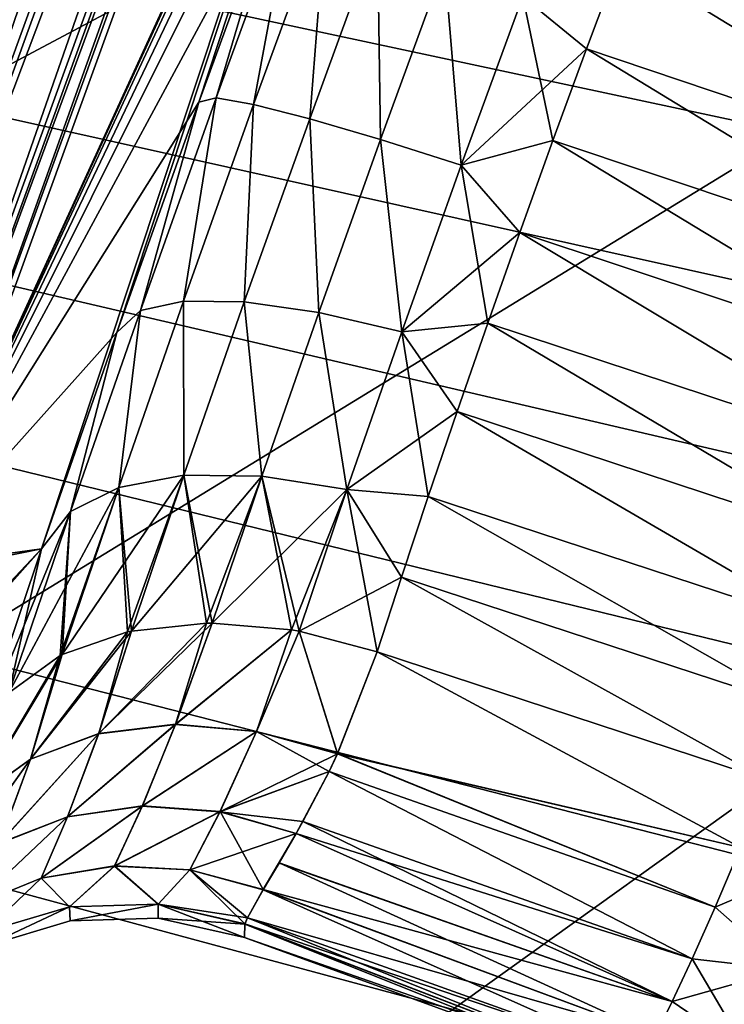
# Model space of a CAD drawing. Header units: metres. Extents: x -109 to 109, y -63 to 140.
# Tile 232 of 480: x -28.45 to -26.41, y 22.67 to 25.52. Entities that reach past the tile are written whole.
import ezdxf

# ---------------------------------------------------------------- set-up
doc = ezdxf.new("R2010")
doc.units = ezdxf.units.M
doc.layers.add('solid_502308_SW0001', color=7, linetype='CONTINUOUS')

msp = doc.modelspace()

# ---------------------------------------------------------------- linework, layer by layer
at = {"layer": 'solid_502308_SW0001'}
for points in [[(-33.122288, 25.484604, 14.491978), (-35.650013, 26.282286, 14.512468), (-26.474442, 36.031166, 14.762904)], [(-35.420406, 26.223654, -14.510962), (-32.79147, 25.354368, -14.488631), (-25.965277, 36.031166, -14.762904)], [(-30.717083, 24.3878, 14.463802), (-33.122288, 25.484604, 14.491978), (-26.474442, 36.031166, 14.762904)], [(-32.79147, 25.354368, -14.488631), (-30.184017, 24.409788, -14.464367), (-25.965277, 36.031166, -14.762904)], [(-30.693701, 24.43095, 14.464911), (-30.717083, 24.3878, 14.463802), (-26.474442, 36.031166, 14.762904)], [(-30.677198, 24.464802, 14.46578), (-30.693701, 24.43095, 14.464911), (-26.474442, 36.031166, 14.762904)], [(-30.677198, 24.464802, 14.46578), (-26.474442, 36.031166, 14.762904), (-30.644142, 24.544876, 14.467837)], [(-26.067493, 35.884895, 14.711726), (-30.644142, 24.544876, 14.467837), (-26.474442, 36.031166, 14.762904)], [(-29.829, 24.282238, -14.412751), (-25.965277, 36.031166, -14.762904), (-30.184017, 24.409788, -14.464367)], [(-25.61026, 35.903614, -14.711288), (-25.965277, 36.031166, -14.762904), (-29.829, 24.282238, -14.412751)], [(69.468643, 21.833605, 17.799309), (76.5, 35.943851, 18.161783), (-76.5, 35.943851, 18.161783)], [(67.435486, 21.949877, 17.802296), (69.468643, 21.833605, 17.799309), (-76.5, 35.943851, 18.161783)], [(40.900002, 21.949877, 17.802296), (67.435486, 21.949877, 17.802296), (-76.5, 35.943851, 18.161783)], [(38.606739, 21.79129, 17.798223), (40.900002, 21.949877, 17.802296), (-76.5, 35.943851, 18.161783)], [(36.353371, 21.317671, 17.786057), (38.606739, 21.79129, 17.798223), (-76.5, 35.943851, 18.161783)], [(34.18816, 20.53858, 17.766043), (36.353371, 21.317671, 17.786057), (-76.5, 35.943851, 18.161783)], [(31.215277, 20.53858, 17.766043), (34.18816, 20.53858, 17.766043), (-76.5, 35.943851, 18.161783)], [(28.242392, 20.53858, 17.766043), (31.215277, 20.53858, 17.766043), (-76.5, 35.943851, 18.161783)], [(25.269508, 20.53858, 17.766043), (28.242392, 20.53858, 17.766043), (-76.5, 35.943851, 18.161783)], [(22.296625, 20.53858, 17.766043), (25.269508, 20.53858, 17.766043), (-76.5, 35.943851, 18.161783)], [(19.323742, 20.53858, 17.766043), (22.296625, 20.53858, 17.766043), (-76.5, 35.943851, 18.161783)], [(16.350859, 20.53858, 17.766043), (19.323742, 20.53858, 17.766043), (-76.5, 35.943851, 18.161783)], [(13.377975, 20.53858, 17.766043), (16.350859, 20.53858, 17.766043), (-76.5, 35.943851, 18.161783)], [(10.405092, 20.53858, 17.766043), (13.377975, 20.53858, 17.766043), (-76.5, 35.943851, 18.161783)], [(7.432209, 20.53858, 17.766043), (10.405092, 20.53858, 17.766043), (-76.5, 35.943851, 18.161783)], [(4.459325, 20.53858, 17.766043), (7.432209, 20.53858, 17.766043), (-76.5, 35.943851, 18.161783)], [(1.486442, 20.53858, 17.766043), (4.459325, 20.53858, 17.766043), (-76.5, 35.943851, 18.161783)], [(-1.486442, 20.53858, 17.766043), (1.486442, 20.53858, 17.766043), (-76.5, 35.943851, 18.161783)], [(-4.459325, 20.53858, 17.766043), (-1.486442, 20.53858, 17.766043), (-76.5, 35.943851, 18.161783)], [(-7.432209, 20.53858, 17.766043), (-4.459325, 20.53858, 17.766043), (-76.5, 35.943851, 18.161783)], [(-10.405092, 20.53858, 17.766043), (-7.432209, 20.53858, 17.766043), (-76.5, 35.943851, 18.161783)], [(-13.377975, 20.53858, 17.766043), (-10.405092, 20.53858, 17.766043), (-76.5, 35.943851, 18.161783)], [(-16.350859, 20.53858, 17.766043), (-13.377975, 20.53858, 17.766043), (-76.5, 35.943851, 18.161783)], [(-19.323742, 20.53858, 17.766043), (-16.350859, 20.53858, 17.766043), (-76.5, 35.943851, 18.161783)], [(-22.296625, 20.53858, 17.766043), (-19.323742, 20.53858, 17.766043), (-76.5, 35.943851, 18.161783)], [(-25.269508, 20.53858, 17.766043), (-22.296625, 20.53858, 17.766043), (-76.5, 35.943851, 18.161783)], [(-28.242392, 20.53858, 17.766043), (-25.269508, 20.53858, 17.766043), (-76.5, 35.943851, 18.161783)], [(-31.215277, 20.53858, 17.766043), (-28.242392, 20.53858, 17.766043), (-76.5, 35.943851, 18.161783)], [(-76.5, 21.024673, -17.77853), (-76.5, 35.943851, -18.161783), (-8.65567, 35.943851, -18.161783)], [(-74.365692, 21.152267, -17.781807), (-76.5, 21.024673, -17.77853), (-8.65567, 35.943851, -18.161783)], [(-74.275269, 21.162558, -17.782072), (-74.365692, 21.152267, -17.781807), (-8.65567, 35.943851, -18.161783)], [(-72.027893, 21.481852, -17.790274), (-74.275269, 21.162558, -17.782072), (-8.65567, 35.943851, -18.161783)], [(-71.851234, 21.508389, -17.790955), (-72.027893, 21.481852, -17.790274), (-8.65567, 35.943851, -18.161783)], [(-69.732101, 21.804592, -17.798565), (-71.851234, 21.508389, -17.790955), (-8.65567, 35.943851, -18.161783)], [(-69.464867, 21.833981, -17.79932), (-69.732101, 21.804592, -17.798565), (-8.65567, 35.943851, -18.161783)], [(-67.435486, 21.949877, -17.802296), (-69.464867, 21.833981, -17.79932), (-8.65567, 35.943851, -18.161783)], [(-40.900002, 21.949877, -17.802296), (-67.435486, 21.949877, -17.802296), (-8.65567, 35.943851, -18.161783)], [(-38.531078, 21.780636, -17.797949), (-40.900002, 21.949877, -17.802296), (-8.65567, 35.943851, -18.161783)], [(-36.203674, 21.274462, -17.784946), (-38.531078, 21.780636, -17.797949), (-8.65567, 35.943851, -18.161783)], [(-33.974323, 20.442659, -17.763578), (-36.203674, 21.274462, -17.784946), (-8.65567, 35.943851, -18.161783)], [(-31.885939, 19.301701, -17.734268), (-33.974323, 20.442659, -17.763578), (-8.65567, 35.943851, -18.161783)], [(-29.981926, 17.875437, -17.69763), (-31.885939, 19.301701, -17.734268), (-8.65567, 35.943851, -18.161783)], [(-28.300684, 16.192972, -17.654409), (-29.981926, 17.875437, -17.69763), (-8.65567, 35.943851, -18.161783)], [(-26.875666, 14.28767, -17.605465), (-28.300684, 16.192972, -17.654409), (-8.65567, 35.943851, -18.161783)], [(-25.736071, 12.197972, -17.551783), (-26.875666, 14.28767, -17.605465), (-8.65567, 35.943851, -18.161783)], [(-25.61026, 35.903614, -14.711288), (-29.829, 24.282238, -14.412751), (-29.496857, 24.165388, -14.267845)], [(-25.278116, 35.786762, -14.566383), (-25.61026, 35.903614, -14.711288), (-29.496857, 24.165388, -14.267845)], [(-30.237389, 24.398081, 14.416646), (-30.644142, 24.544876, 14.467837), (-26.067493, 35.884895, 14.711726)], [(-30.237389, 24.398081, 14.416646), (-26.067493, 35.884895, 14.711726), (-25.679884, 35.747868, 14.568192)], [(-25.278116, 35.786762, -14.566383), (-29.496857, 24.165388, -14.267845), (-29.20899, 24.066767, -14.038987)], [(-24.99025, 35.688141, -14.337525), (-25.278116, 35.786762, -14.566383), (-29.20899, 24.066767, -14.038987)], [(-29.849812, 24.260965, 14.27311), (-30.237389, 24.398081, 14.416646), (-25.679884, 35.747868, 14.568192)], [(-29.849812, 24.260965, 14.27311), (-25.679884, 35.747868, 14.568192), (-25.329935, 35.626717, 14.339109)], [(-24.99025, 35.688141, -14.337525), (-29.20899, 24.066767, -14.038987), (-28.983944, 23.992727, -13.740922)], [(-24.765203, 35.614105, -14.03946), (-24.99025, 35.688141, -14.337525), (-28.983944, 23.992727, -13.740922)], [(-29.499897, 24.139717, 14.044025), (-29.849812, 24.260965, 14.27311), (-25.329935, 35.626717, 14.339109)], [(-29.499897, 24.139717, 14.044025), (-25.329935, 35.626717, 14.339109), (-25.034239, 35.52718, 14.035337)], [(-24.765203, 35.614105, -14.03946), (-28.983944, 23.992727, -13.740922), (-28.83622, 23.948044, -13.392855)], [(-24.617479, 35.56942, -13.691392), (-24.765203, 35.614105, -14.03946), (-28.83622, 23.948044, -13.392855)], [(-24.617479, 35.56942, -13.691392), (-28.83622, 23.948044, -13.392855), (-28.775337, 23.935591, -13.017211)], [(-24.617479, 35.56942, -13.691392), (-28.775337, 23.935591, -13.017211), (-24.556595, 35.556969, -13.315748)], [(-24.556595, 35.556969, -13.315748), (-28.775337, 23.935591, -13.017211), (-26.672674, 28.524475, -1.380441)], [(-29.204229, 24.040096, 13.740251), (-29.499897, 24.139717, 14.044025), (-25.034239, 35.52718, 14.035337)], [(-29.204229, 24.040096, 13.740251), (-25.034239, 35.52718, 14.035337), (-24.806814, 35.453976, 13.671278)], [(-28.976828, 23.966827, 13.376186), (-29.204229, 24.040096, 13.740251), (-24.806814, 35.453976, 13.671278)], [(-28.976828, 23.966827, 13.376186), (-24.806814, 35.453976, 13.671278), (-24.658436, 35.410587, 13.264189)], [(-28.828484, 23.92334, 12.969093), (-28.976828, 23.966827, 13.376186), (-24.658436, 35.410587, 13.264189)], [(-28.828484, 23.92334, 12.969093), (-24.658436, 35.410587, 13.264189), (-24.596201, 35.398903, 12.833363)], [(-28.828484, 23.92334, 12.969093), (-24.596201, 35.398903, 12.833363), (-28.765902, 23.912613, 12.538296)], [(-28.765902, 23.912613, 12.538296), (-24.596201, 35.398903, 12.833363), (-28.385405, 23.989635, 3.053754)], [(-24.596201, 35.398903, 12.833363), (-28.167925, 24.614729, 3.323806), (-28.385405, 23.989635, 3.053754)], [(-24.596201, 35.398903, 12.833363), (-27.930632, 25.279984, 3.45401), (-28.167925, 24.614729, 3.323806)], [(-24.596201, 35.398903, 12.833363), (-27.684593, 25.954266, 3.437357), (-27.930632, 25.279984, 3.45401)], [(-28.775337, 23.935591, -13.017211), (-26.815123, 28.196815, -2.004477), (-26.672674, 28.524475, -1.380441)], [(-28.775337, 23.935591, -13.017211), (-26.995668, 27.75568, -2.542291), (-26.815123, 28.196815, -2.004477)], [(-28.775337, 23.935591, -13.017211), (-27.206919, 27.219122, -2.971684), (-26.995668, 27.75568, -2.542291)], [(-28.775337, 23.935591, -13.017211), (-27.439901, 26.609905, -3.274351), (-27.206919, 27.219122, -2.971684)], [(-28.775337, 23.935591, -13.017211), (-27.684593, 25.954266, -3.437357), (-27.439901, 26.609905, -3.274351)], [(-28.775337, 23.935591, -13.017211), (-27.930632, 25.279984, -3.45401), (-27.684593, 25.954266, -3.437357)], [(-27.880669, 25.29232, 3.198992), (-27.930632, 25.279984, 3.45401), (-27.684593, 25.954266, 3.437357)], [(-27.880669, 25.29232, -3.198992), (-27.684593, 25.954266, -3.437357), (-27.930632, 25.279984, -3.45401)], [(-27.653553, 25.9146, 3.182195), (-27.880669, 25.29232, 3.198992), (-27.684593, 25.954266, 3.437357)], [(-27.880669, 25.29232, -3.198992), (-27.653553, 25.9146, -3.182195), (-27.684593, 25.954266, -3.437357)], [(-26.616648, 25.950369, -2.368095), (-26.713276, 25.695654, -2.443407), (-25.541412, 25.297405, -2.437504)], [(-26.713276, 25.695654, 2.443407), (-26.616648, 25.950369, 2.368095), (-25.541412, 25.297407, 2.437504)], [(-26.616648, 25.950369, -2.368095), (-25.541412, 25.297405, -2.437504), (-25.452961, 25.551483, -2.360127)], [(-26.616648, 25.950369, 2.368095), (-25.452961, 25.551483, 2.360126), (-25.541412, 25.297407, 2.437504)], [(-27.772619, 25.27306, 2.961847), (-27.880669, 25.29232, 3.198992), (-27.653553, 25.9146, 3.182195)], [(-27.772619, 25.27306, -2.961847), (-27.653553, 25.9146, -3.182195), (-27.880669, 25.29232, -3.198992)], [(-27.562401, 25.849039, 2.946236), (-27.772619, 25.27306, 2.961847), (-27.653553, 25.9146, 3.182195)], [(-27.772619, 25.27306, -2.961847), (-27.562401, 25.849039, -2.946236), (-27.653553, 25.9146, -3.182195)], [(-27.6108, 25.23213, 2.760789), (-27.772619, 25.27306, 2.961847), (-27.562401, 25.849039, 2.946236)], [(-27.6108, 25.23213, -2.760789), (-27.562401, 25.849039, -2.946236), (-27.772619, 25.27306, -2.961847)], [(-27.415009, 25.768555, 2.746027), (-27.6108, 25.23213, 2.760789), (-27.562401, 25.849039, 2.946236)], [(-27.6108, 25.23213, -2.760789), (-27.415009, 25.768555, -2.746027), (-27.562401, 25.849039, -2.946236)], [(-27.406258, 25.172335, 2.609549), (-27.6108, 25.23213, 2.760789), (-27.415009, 25.768555, 2.746027)], [(-27.406258, 25.172335, -2.609549), (-27.415009, 25.768555, -2.746027), (-27.6108, 25.23213, -2.760789)], [(-27.221439, 25.678658, 2.595236), (-27.406258, 25.172335, 2.609549), (-27.415009, 25.768555, 2.746027)], [(-27.406258, 25.172335, -2.609549), (-27.221439, 25.678658, -2.595236), (-27.415009, 25.768555, -2.746027)], [(-27.172958, 25.097757, 2.518453), (-27.406258, 25.172335, 2.609549), (-27.221439, 25.678658, 2.595236)], [(-27.172958, 25.097757, -2.518453), (-27.221439, 25.678658, -2.595236), (-27.406258, 25.172335, -2.609549)], [(-26.994911, 25.58548, 2.504159), (-27.172958, 25.097757, 2.518453), (-27.221439, 25.678658, 2.595236)], [(-27.172958, 25.097757, -2.518453), (-26.994911, 25.58548, -2.504159), (-27.221439, 25.678658, -2.595236)], [(-26.994911, 25.58548, -2.504159), (-26.810808, 25.433989, -2.4875), (-26.713276, 25.695654, -2.443407)], [(-26.994911, 25.58548, 2.504159), (-26.713276, 25.695654, 2.443407), (-26.810808, 25.433989, 2.4875)], [(-26.713276, 25.695654, -2.443407), (-26.810808, 25.433989, -2.4875), (-25.633652, 25.037285, -2.484325)], [(-26.810808, 25.433989, 2.4875), (-26.713276, 25.695654, 2.443407), (-25.63365, 25.037287, 2.484325)], [(-26.713276, 25.695654, -2.443407), (-25.633652, 25.037285, -2.484325), (-25.541412, 25.297405, -2.437504)], [(-26.713276, 25.695654, 2.443407), (-25.541412, 25.297407, 2.437504), (-25.63365, 25.037287, 2.484325)], [(-27.172958, 25.097757, -2.518453), (-26.810808, 25.433989, -2.4875), (-26.994911, 25.58548, -2.504159)], [(-26.994911, 25.58548, 2.504159), (-26.907997, 25.168716, 2.499784), (-27.172958, 25.097757, 2.518453)], [(-26.994911, 25.58548, 2.504159), (-26.810808, 25.433989, 2.4875), (-26.907997, 25.168716, 2.499784)], [(-27.172958, 25.097757, -2.518453), (-26.907997, 25.168716, -2.499784), (-26.810808, 25.433989, -2.4875)], [(-26.810808, 25.433989, -2.4875), (-26.907997, 25.168716, -2.499784), (-25.728531, 24.774366, -2.5)], [(-26.907997, 25.168716, 2.499784), (-26.810808, 25.433989, 2.4875), (-25.728531, 24.774366, 2.5)], [(-26.810808, 25.433989, -2.4875), (-25.728531, 24.774366, -2.5), (-25.633652, 25.037285, -2.484325)], [(-26.810808, 25.433989, 2.4875), (-25.63365, 25.037287, 2.484325), (-25.728531, 24.774366, 2.5)], [(-28.775337, 23.935591, -13.017211), (-28.167925, 24.614729, -3.323806), (-27.930632, 25.279984, -3.45401)], [(-28.099737, 24.678373, 3.080854), (-28.167925, 24.614729, 3.323806), (-27.930632, 25.279984, 3.45401)], [(-28.099737, 24.678373, -3.080854), (-27.930632, 25.279984, -3.45401), (-28.167925, 24.614729, -3.323806)], [(-27.880669, 25.29232, 3.198992), (-28.099737, 24.678373, 3.080854), (-27.930632, 25.279984, 3.45401)], [(-28.099737, 24.678373, -3.080854), (-27.880669, 25.29232, -3.198992), (-27.930632, 25.279984, -3.45401)], [(-27.975389, 24.704794, 2.852554), (-28.099737, 24.678373, 3.080854), (-27.880669, 25.29232, 3.198992)], [(-27.975389, 24.704794, -2.852554), (-27.880669, 25.29232, -3.198992), (-28.099737, 24.678373, -3.080854)], [(-27.772619, 25.27306, 2.961847), (-27.975389, 24.704794, 2.852554), (-27.880669, 25.29232, 3.198992)], [(-27.975389, 24.704794, -2.852554), (-27.772619, 25.27306, -2.961847), (-27.880669, 25.29232, -3.198992)], [(-27.79966, 24.702866, 2.659169), (-27.975389, 24.704794, 2.852554), (-27.772619, 25.27306, 2.961847)], [(-27.79966, 24.702866, -2.659169), (-27.772619, 25.27306, -2.961847), (-27.975389, 24.704794, -2.852554)], [(-27.6108, 25.23213, 2.760789), (-27.79966, 24.702866, 2.659169), (-27.772619, 25.27306, 2.961847)], [(-27.79966, 24.702866, -2.659169), (-27.6108, 25.23213, -2.760789), (-27.772619, 25.27306, -2.961847)], [(-27.584547, 24.672726, 2.513905), (-27.79966, 24.702866, 2.659169), (-27.6108, 25.23213, 2.760789)], [(-27.584547, 24.672726, -2.513905), (-27.6108, 25.23213, -2.760789), (-27.79966, 24.702866, -2.659169)], [(-27.406258, 25.172335, 2.609549), (-27.584547, 24.672726, 2.513905), (-27.6108, 25.23213, 2.760789)], [(-27.584547, 24.672726, -2.513905), (-27.406258, 25.172335, -2.609549), (-27.6108, 25.23213, -2.760789)], [(-27.344738, 24.616432, 2.426681), (-27.584547, 24.672726, 2.513905), (-27.406258, 25.172335, 2.609549)], [(-27.344738, 24.616432, -2.426681), (-27.406258, 25.172335, -2.609549), (-27.584547, 24.672726, -2.513905)], [(-27.172958, 25.097757, 2.518453), (-27.344738, 24.616432, 2.426681), (-27.406258, 25.172335, 2.609549)], [(-27.344738, 24.616432, -2.426681), (-27.172958, 25.097757, -2.518453), (-27.406258, 25.172335, -2.609549)], [(-27.172958, 25.097757, -2.518453), (-27.003551, 24.903374, -2.480094), (-26.907997, 25.168716, -2.499784)], [(-27.172958, 25.097757, 2.518453), (-26.907997, 25.168716, 2.499784), (-27.003551, 24.903374, 2.480094)], [(-26.907997, 25.168716, -2.499784), (-27.003551, 24.903374, -2.480094), (-25.82485, 24.511971, -2.484325)], [(-27.003551, 24.903374, 2.480094), (-26.907997, 25.168716, 2.499784), (-25.82485, 24.511971, 2.484325)], [(-26.907997, 25.168716, -2.499784), (-25.82485, 24.511971, -2.484325), (-25.728531, 24.774366, -2.5)], [(-26.907997, 25.168716, 2.499784), (-25.728531, 24.774366, 2.5), (-25.82485, 24.511971, 2.484325)], [(-27.344738, 24.616432, -2.426681), (-27.003551, 24.903374, -2.480094), (-27.172958, 25.097757, -2.518453)], [(-27.172958, 25.097757, 2.518453), (-27.096224, 24.641418, 2.428723), (-27.344738, 24.616432, 2.426681)], [(-27.172958, 25.097757, 2.518453), (-27.003551, 24.903374, 2.480094), (-27.096224, 24.641418, 2.428723)], [(-27.344738, 24.616432, -2.426681), (-27.096224, 24.641418, -2.428723), (-27.003551, 24.903374, -2.480094)], [(-27.003551, 24.903374, -2.480094), (-27.096224, 24.641418, -2.428723), (-25.921394, 24.253416, -2.437504)], [(-27.096224, 24.641418, 2.428723), (-27.003551, 24.903374, 2.480094), (-25.921392, 24.253418, 2.437504)], [(-27.003551, 24.903374, -2.480094), (-25.921394, 24.253416, -2.437504), (-25.82485, 24.511971, -2.484325)], [(-27.003551, 24.903374, 2.480094), (-25.82485, 24.511971, 2.484325), (-25.921392, 24.253418, 2.437504)], [(-27.975389, 24.704794, 2.852554), (-28.162432, 24.167412, 2.622524), (-28.099737, 24.678373, 3.080854)], [(-27.973888, 24.202309, 2.444993), (-28.162432, 24.167412, 2.622524), (-27.975389, 24.704794, 2.852554)], [(-28.162432, 24.167412, -2.622524), (-27.975389, 24.704794, -2.852554), (-28.099737, 24.678373, -3.080854)], [(-27.973888, 24.202309, -2.444993), (-27.975389, 24.704794, -2.852554), (-28.162432, 24.167412, -2.622524)], [(-27.79966, 24.702866, 2.659169), (-27.973888, 24.202309, 2.444993), (-27.975389, 24.704794, 2.852554)], [(-27.973888, 24.202309, -2.444993), (-27.79966, 24.702866, -2.659169), (-27.975389, 24.704794, -2.852554)], [(-27.749039, 24.200161, 2.311871), (-27.973888, 24.202309, 2.444993), (-27.79966, 24.702866, 2.659169)], [(-27.749039, 24.200161, -2.311871), (-27.79966, 24.702866, -2.659169), (-27.973888, 24.202309, -2.444993)], [(-27.584547, 24.672726, 2.513905), (-27.749039, 24.200161, 2.311871), (-27.79966, 24.702866, 2.659169)], [(-27.749039, 24.200161, -2.311871), (-27.584547, 24.672726, -2.513905), (-27.79966, 24.702866, -2.659169)], [(-28.099737, 24.678373, 3.080854), (-28.301794, 24.097849, 2.83234), (-28.167925, 24.614729, 3.323806)], [(-28.301794, 24.097849, -2.83234), (-28.099737, 24.678373, -3.080854), (-28.167925, 24.614729, -3.323806)], [(-28.162432, 24.167412, 2.622524), (-28.301794, 24.097849, 2.83234), (-28.099737, 24.678373, 3.080854)], [(-28.162432, 24.167412, -2.622524), (-28.099737, 24.678373, -3.080854), (-28.301794, 24.097849, -2.83234)], [(-27.503233, 24.161116, 2.232249), (-27.749039, 24.200161, 2.311871), (-27.584547, 24.672726, 2.513905)], [(-27.503233, 24.161116, -2.232249), (-27.584547, 24.672726, -2.513905), (-27.749039, 24.200161, -2.311871)], [(-27.344738, 24.616432, 2.426681), (-27.503233, 24.161116, 2.232249), (-27.584547, 24.672726, 2.513905)], [(-27.503233, 24.161116, -2.232249), (-27.344738, 24.616432, -2.426681), (-27.584547, 24.672726, -2.513905)], [(-27.344738, 24.616432, -2.426681), (-27.184855, 24.386137, -2.346356), (-27.096224, 24.641418, -2.428723)], [(-27.344738, 24.616432, 2.426681), (-27.096224, 24.641418, 2.428723), (-27.184855, 24.386137, 2.346356)], [(-27.096224, 24.641418, -2.428723), (-27.184855, 24.386137, -2.346356), (-26.016954, 24.001926, -2.360126)], [(-27.184855, 24.386137, 2.346356), (-27.096224, 24.641418, 2.428723), (-26.016953, 24.001928, 2.360127)], [(-27.096224, 24.641418, -2.428723), (-26.016954, 24.001926, -2.360126), (-25.921394, 24.253416, -2.437504)], [(-27.096224, 24.641418, 2.428723), (-25.921392, 24.253418, 2.437504), (-26.016953, 24.001928, 2.360127)], [(-28.775337, 23.935591, -13.017211), (-28.385405, 23.989635, -3.053754), (-28.167925, 24.614729, -3.323806)], [(-28.301794, 24.097849, 2.83234), (-28.385405, 23.989635, 3.053754), (-28.167925, 24.614729, 3.323806)], [(-28.301794, 24.097849, -2.83234), (-28.167925, 24.614729, -3.323806), (-28.385405, 23.989635, -3.053754)], [(-27.503233, 24.161116, -2.232249), (-27.184855, 24.386137, -2.346356), (-27.344738, 24.616432, -2.426681)], [(-27.344738, 24.616432, 2.426681), (-27.268332, 24.140736, 2.234051), (-27.503233, 24.161116, 2.232249)], [(-27.344738, 24.616432, 2.426681), (-27.184855, 24.386137, 2.346356), (-27.268332, 24.140736, 2.234051)], [(-27.503233, 24.161116, -2.232249), (-27.268332, 24.140736, -2.234051), (-27.184855, 24.386137, -2.346356)], [(-27.184855, 24.386137, -2.346356), (-27.268332, 24.140736, -2.234051), (-26.110342, 23.76063, -2.253154)], [(-27.268332, 24.140736, 2.234051), (-27.184855, 24.386137, 2.346356), (-26.110342, 23.76063, 2.253154)], [(-27.184855, 24.386137, -2.346356), (-26.110342, 23.76063, -2.253154), (-26.016954, 24.001926, -2.360126)], [(-27.184855, 24.386137, 2.346356), (-26.016953, 24.001928, 2.360127), (-26.110342, 23.76063, 2.253154)], [(-27.973888, 24.202309, -2.444993), (-28.325602, 23.684361, -2.282214), (-28.136623, 23.750078, -2.134844)], [(-27.973888, 24.202309, -2.444993), (-28.162432, 24.167412, -2.622524), (-28.325602, 23.684361, -2.282214)], [(-27.973888, 24.202309, 2.444993), (-28.125864, 23.752405, 2.128077), (-28.162432, 24.167412, 2.622524)], [(-27.973888, 24.202309, -2.444993), (-28.136623, 23.750078, -2.134844), (-28.125864, 23.752405, -2.128077)], [(-27.908976, 23.775373, 2.019155), (-28.125864, 23.752405, 2.128077), (-27.973888, 24.202309, 2.444993)], [(-27.749039, 24.200161, -2.311871), (-27.973888, 24.202309, -2.444993), (-28.125864, 23.752405, -2.128077)], [(-27.749039, 24.200161, -2.311871), (-28.125864, 23.752405, -2.128077), (-27.908976, 23.775373, -2.019155)], [(-27.8925, 23.775465, 2.012778), (-27.908976, 23.775373, 2.019155), (-27.973888, 24.202309, 2.444993)], [(-27.749039, 24.200161, 2.311871), (-27.8925, 23.775465, 2.012778), (-27.973888, 24.202309, 2.444993)], [(-27.749039, 24.200161, -2.311871), (-27.908976, 23.775373, -2.019155), (-27.8925, 23.775465, -2.012778)], [(-27.663185, 23.755777, 1.948091), (-27.8925, 23.775465, 2.012778), (-27.749039, 24.200161, 2.311871)], [(-27.503233, 24.161116, -2.232249), (-27.749039, 24.200161, -2.311871), (-27.8925, 23.775465, -2.012778)], [(-27.641447, 23.751966, 1.944192), (-27.663185, 23.755777, 1.948091), (-27.749039, 24.200161, 2.311871)], [(-27.503233, 24.161116, 2.232249), (-27.641447, 23.751966, 1.944192), (-27.749039, 24.200161, 2.311871)], [(-28.162432, 24.167412, -2.622524), (-28.479712, 23.57432, -2.467191), (-28.331139, 23.681557, -2.287542)], [(-28.162432, 24.167412, -2.622524), (-28.301794, 24.097849, -2.83234), (-28.479712, 23.57432, -2.467191)], [(-28.162432, 24.167412, -2.622524), (-28.331139, 23.681557, -2.287542), (-28.325602, 23.684361, -2.282214)], [(-28.162432, 24.167412, 2.622524), (-28.325602, 23.684361, 2.282214), (-28.301794, 24.097849, 2.83234)], [(-28.136623, 23.750078, 2.134844), (-28.325602, 23.684361, 2.282214), (-28.162432, 24.167412, 2.622524)], [(-28.125864, 23.752405, 2.128077), (-28.136623, 23.750078, 2.134844), (-28.162432, 24.167412, 2.622524)], [(-27.503233, 24.161116, -2.232249), (-27.8925, 23.775465, -2.012778), (-27.663185, 23.755777, -1.948091)], [(-27.503233, 24.161116, -2.232249), (-27.663185, 23.755777, -1.948091), (-27.641447, 23.751966, -1.944192)], [(-27.503233, 24.161116, -2.232249), (-27.641447, 23.751966, -1.944192), (-27.345549, 23.908463, -2.09333)], [(-27.503233, 24.161116, 2.232249), (-27.415434, 23.692581, 1.926332), (-27.641447, 23.751966, 1.944192)], [(-27.503233, 24.161116, -2.232249), (-27.345549, 23.908463, -2.09333), (-27.268332, 24.140736, -2.234051)], [(-27.503233, 24.161116, 2.232249), (-27.268332, 24.140736, 2.234051), (-27.345549, 23.908463, 2.09333)], [(-27.503233, 24.161116, 2.232249), (-27.345549, 23.908463, 2.09333), (-27.415434, 23.692581, 1.926332)], [(-27.268332, 24.140736, -2.234051), (-27.345549, 23.908463, -2.09333), (-26.200401, 23.532526, -2.117905)], [(-27.345549, 23.908463, 2.09333), (-27.268332, 24.140736, 2.234051), (-26.200401, 23.532526, 2.117905)], [(-27.268332, 24.140736, -2.234051), (-26.200401, 23.532526, -2.117905), (-26.110342, 23.76063, -2.253154)], [(-27.268332, 24.140736, 2.234051), (-26.110342, 23.76063, 2.253154), (-26.200401, 23.532526, 2.117905)], [(-28.301794, 24.097849, -2.83234), (-28.385405, 23.989635, -3.053754), (-28.572559, 23.435432, -2.661965)], [(-28.301794, 24.097849, -2.83234), (-28.572559, 23.435432, -2.661965), (-28.479712, 23.57432, -2.467191)], [(-28.301794, 24.097849, 2.83234), (-28.479712, 23.57432, 2.467191), (-28.385405, 23.989635, 3.053754)], [(-28.331139, 23.681557, 2.287542), (-28.479712, 23.57432, 2.467191), (-28.301794, 24.097849, 2.83234)], [(-28.325602, 23.684361, 2.282214), (-28.331139, 23.681557, 2.287542), (-28.301794, 24.097849, 2.83234)], [(-28.775337, 23.935591, -13.017211), (-28.673035, 23.684927, -7.809312), (-28.385405, 23.989635, -3.053754)], [(-28.6684, 23.673491, 7.572569), (-28.765902, 23.912613, 12.538296), (-28.385405, 23.989635, 3.053754)], [(-28.673035, 23.684927, -7.809312), (-28.572559, 23.435432, -2.661965), (-28.385405, 23.989635, -3.053754)], [(-28.6684, 23.673491, 7.572569), (-28.385405, 23.989635, 3.053754), (-28.572559, 23.435432, 2.661965)], [(-28.479712, 23.57432, 2.467191), (-28.572559, 23.435432, 2.661965), (-28.385405, 23.989635, 3.053754)], [(-27.641447, 23.751966, -1.944192), (-27.415434, 23.692581, -1.926332), (-27.345549, 23.908463, -2.09333)], [(-27.345549, 23.908463, -2.09333), (-27.415434, 23.692581, -1.926332), (-26.286005, 23.320469, -1.956046)], [(-27.415434, 23.692581, 1.926332), (-27.345549, 23.908463, 2.09333), (-26.286005, 23.320469, 1.956046)], [(-27.345549, 23.908463, -2.09333), (-26.286005, 23.320469, -1.956046), (-26.200401, 23.532526, -2.117905)], [(-27.345549, 23.908463, 2.09333), (-26.200401, 23.532526, 2.117905), (-26.286005, 23.320469, 1.956046)], [(-28.220274, 23.455355, 1.794479), (-27.908976, 23.775373, 2.019155), (-27.8925, 23.775465, 2.012778)], [(-27.998314, 23.482565, 1.698775), (-28.220274, 23.455355, 1.794479), (-27.8925, 23.775465, 2.012778)], [(-28.220274, 23.455355, 1.794479), (-28.125864, 23.752405, 2.128077), (-27.908976, 23.775373, 2.019155)], [(-27.908976, 23.775373, -2.019155), (-28.220001, 23.456161, -1.795596), (-27.998022, 23.483362, -1.699828)], [(-27.908976, 23.775373, -2.019155), (-28.125864, 23.752405, -2.128077), (-28.220001, 23.456161, -1.795596)], [(-27.998314, 23.482565, 1.698775), (-27.8925, 23.775465, 2.012778), (-27.663185, 23.755777, 1.948091)], [(-27.8925, 23.775465, -2.012778), (-27.908976, 23.775373, -2.019155), (-27.998022, 23.483362, -1.699828)], [(-27.663185, 23.755777, -1.948091), (-27.8925, 23.775465, -2.012778), (-27.998022, 23.483362, -1.699828)], [(-28.41699, 23.382032, 1.917332), (-28.136623, 23.750078, 2.134844), (-28.125864, 23.752405, 2.128077)], [(-28.220274, 23.455355, 1.794479), (-28.41699, 23.382032, 1.917332), (-28.125864, 23.752405, 2.128077)], [(-28.41699, 23.382032, 1.917332), (-28.325602, 23.684361, 2.282214), (-28.136623, 23.750078, 2.134844)], [(-28.136623, 23.750078, -2.134844), (-28.416714, 23.382853, -1.918541), (-28.220001, 23.456161, -1.795596)], [(-28.136623, 23.750078, -2.134844), (-28.325602, 23.684361, -2.282214), (-28.416714, 23.382853, -1.918541)], [(-28.125864, 23.752405, -2.128077), (-28.136623, 23.750078, -2.134844), (-28.220001, 23.456161, -1.795596)], [(-27.76424, 23.462053, 1.635882), (-27.998314, 23.482565, 1.698775), (-27.663185, 23.755777, 1.948091)], [(-27.663185, 23.755777, -1.948091), (-27.998022, 23.483362, -1.699828), (-27.763916, 23.462843, -1.636905)], [(-27.76424, 23.462053, 1.635882), (-27.663185, 23.755777, 1.948091), (-27.641447, 23.751966, 1.944192)], [(-27.76424, 23.462053, 1.635882), (-27.641447, 23.751966, 1.944192), (-27.530703, 23.397774, 1.613097)], [(-27.641447, 23.751966, -1.944192), (-27.663185, 23.755777, -1.948091), (-27.763916, 23.462843, -1.636905)], [(-27.641447, 23.751966, -1.944192), (-27.763916, 23.462843, -1.636905), (-27.530315, 23.398603, -1.614176)], [(-27.641447, 23.751966, -1.944192), (-27.530315, 23.398603, -1.614176), (-27.415434, 23.692581, -1.926332)], [(-27.641447, 23.751966, 1.944192), (-27.415434, 23.692581, 1.926332), (-27.530703, 23.397774, 1.613097)], [(-27.530703, 23.397774, 1.613097), (-27.415434, 23.692581, 1.926332), (-26.366077, 23.127123, 1.769576)], [(-27.415434, 23.692581, -1.926332), (-27.530315, 23.398603, -1.614176), (-26.366077, 23.127123, -1.769576)], [(-27.415434, 23.692581, -1.926332), (-26.366077, 23.127123, -1.769576), (-26.286005, 23.320469, -1.956046)], [(-27.415434, 23.692581, 1.926332), (-26.286005, 23.320469, 1.956046), (-26.366077, 23.127123, 1.769576)], [(-28.576822, 23.266937, 2.060064), (-28.331139, 23.681557, 2.287542), (-28.325602, 23.684361, 2.282214)], [(-28.41699, 23.382032, 1.917332), (-28.576822, 23.266937, 2.060064), (-28.325602, 23.684361, 2.282214)], [(-28.576822, 23.266937, 2.060064), (-28.479712, 23.57432, 2.467191), (-28.331139, 23.681557, 2.287542)], [(-28.331139, 23.681557, -2.287542), (-28.576517, 23.267773, -2.061386), (-28.416714, 23.382853, -1.918541)], [(-28.331139, 23.681557, -2.287542), (-28.479712, 23.57432, -2.467191), (-28.576517, 23.267773, -2.061386)], [(-28.325602, 23.684361, -2.282214), (-28.331139, 23.681557, -2.287542), (-28.416714, 23.382853, -1.918541)], [(-28.310509, 23.215776, 1.3946), (-28.220274, 23.455355, 1.794479), (-27.998314, 23.482565, 1.698775)], [(-28.094173, 23.24679, 1.321874), (-28.310509, 23.215776, 1.3946), (-27.998314, 23.482565, 1.698775)], [(-27.998022, 23.483362, -1.699828), (-28.310255, 23.21641, -1.39589), (-28.093903, 23.247412, -1.323089)], [(-27.998022, 23.483362, -1.699828), (-28.220001, 23.456161, -1.795596), (-28.310255, 23.21641, -1.39589)], [(-28.094173, 23.24679, 1.321874), (-27.998314, 23.482565, 1.698775), (-27.76424, 23.462053, 1.635882)], [(-27.869997, 23.230379, 1.271595), (-28.094173, 23.24679, 1.321874), (-27.76424, 23.462053, 1.635882)], [(-27.763916, 23.462843, -1.636905), (-27.998022, 23.483362, -1.699828), (-28.093903, 23.247412, -1.323089)], [(-27.763916, 23.462843, -1.636905), (-28.093903, 23.247412, -1.323089), (-27.869698, 23.230986, -1.272763)], [(-27.869997, 23.230379, 1.271595), (-27.76424, 23.462053, 1.635882), (-27.530703, 23.397774, 1.613097)], [(-27.763916, 23.462843, -1.636905), (-27.869698, 23.230986, -1.272763), (-27.554827, 23.347216, -1.54466)], [(-27.763916, 23.462843, -1.636905), (-27.554827, 23.347216, -1.54466), (-27.530315, 23.398603, -1.614176)], [(-28.507528, 23.138987, 1.485914), (-28.41699, 23.382032, 1.917332), (-28.220274, 23.455355, 1.794479)], [(-28.310509, 23.215776, 1.3946), (-28.507528, 23.138987, 1.485914), (-28.220274, 23.455355, 1.794479)], [(-28.220001, 23.456161, -1.795596), (-28.507277, 23.139626, -1.487303), (-28.310255, 23.21641, -1.39589)], [(-28.220001, 23.456161, -1.795596), (-28.416714, 23.382853, -1.918541), (-28.507277, 23.139626, -1.487303)], [(-28.674778, 23.020494, 1.590973), (-28.576822, 23.266937, 2.060064), (-28.41699, 23.382032, 1.917332)], [(-28.507528, 23.138987, 1.485914), (-28.674778, 23.020494, 1.590973), (-28.41699, 23.382032, 1.917332)], [(-28.416714, 23.382853, -1.918541), (-28.674509, 23.021135, -1.592478), (-28.507277, 23.139626, -1.487303)], [(-28.416714, 23.382853, -1.918541), (-28.576517, 23.267773, -2.061386), (-28.674509, 23.021135, -1.592478)], [(-27.869997, 23.230379, 1.271595), (-27.530703, 23.397774, 1.613097), (-27.55481, 23.34725, 1.544707)], [(-27.530315, 23.398603, -1.614176), (-27.554827, 23.347216, -1.54466), (-26.439631, 22.954901, -1.560767)], [(-27.55481, 23.34725, 1.544707), (-27.530703, 23.397774, 1.613097), (-26.439631, 22.954901, 1.560767)], [(-27.530703, 23.397774, 1.613097), (-26.366077, 23.127123, 1.769576), (-26.439631, 22.954901, 1.560767)], [(-27.530315, 23.398603, -1.614176), (-26.439631, 22.954901, -1.560767), (-26.366077, 23.127123, -1.769576)], [(-27.869997, 23.230379, 1.271595), (-27.55481, 23.34725, 1.544707), (-27.630478, 23.202147, 1.312254)], [(-27.869698, 23.230986, -1.272763), (-27.64963, 23.168133, -1.247646), (-27.554827, 23.347216, -1.54466)], [(-27.554827, 23.347216, -1.54466), (-27.64963, 23.168133, -1.247646), (-27.630499, 23.20211, -1.312186)], [(-27.554827, 23.347216, -1.54466), (-27.630499, 23.20211, -1.312186), (-26.50573, 22.805971, -1.332159)], [(-27.630478, 23.202147, 1.312254), (-27.55481, 23.34725, 1.544707), (-26.50573, 22.805971, 1.332159)], [(-27.554827, 23.347216, -1.54466), (-26.50573, 22.805971, -1.332159), (-26.439631, 22.954901, -1.560767)], [(-27.55481, 23.34725, 1.544707), (-26.439631, 22.954901, 1.560767), (-26.50573, 22.805971, 1.332159)], [(-28.386381, 23.038435, 0.94759), (-28.310509, 23.215776, 1.3946), (-28.094173, 23.24679, 1.321874)], [(-28.174229, 23.073612, 0.900394), (-28.386381, 23.038435, 0.94759), (-28.094173, 23.24679, 1.321874)], [(-28.093903, 23.247412, -1.323089), (-28.386198, 23.03887, -0.949001), (-28.174036, 23.074038, -0.901724)], [(-28.093903, 23.247412, -1.323089), (-28.310255, 23.21641, -1.39589), (-28.386198, 23.03887, -0.949001)], [(-28.174229, 23.073612, 0.900394), (-28.094173, 23.24679, 1.321874), (-27.869997, 23.230379, 1.271595)], [(-27.869698, 23.230986, -1.272763), (-28.093903, 23.247412, -1.323089), (-28.174036, 23.074038, -0.901724)], [(-28.583023, 22.958853, 1.006513), (-28.507528, 23.138987, 1.485914), (-28.310509, 23.215776, 1.3946)], [(-28.386381, 23.038435, 0.94759), (-28.583023, 22.958853, 1.006513), (-28.310509, 23.215776, 1.3946)], [(-28.310255, 23.21641, -1.39589), (-28.582844, 22.959293, -1.008023), (-28.386198, 23.03887, -0.949001)], [(-28.310255, 23.21641, -1.39589), (-28.507277, 23.139626, -1.487303), (-28.582844, 22.959293, -1.008023)], [(-27.956854, 23.062679, 0.867211), (-28.174229, 23.073612, 0.900394), (-27.869997, 23.230379, 1.271595)], [(-27.869698, 23.230986, -1.272763), (-28.174036, 23.074038, -0.901724), (-27.956642, 23.063091, -0.868483)], [(-27.956854, 23.062679, 0.867211), (-27.869997, 23.230379, 1.271595), (-27.64996, 23.167547, 1.246494)], [(-27.869698, 23.230986, -1.272763), (-27.956642, 23.063091, -0.868483), (-27.744776, 23.005953, -0.849178)], [(-27.869997, 23.230379, 1.271595), (-27.630478, 23.202147, 1.312254), (-27.64996, 23.167547, 1.246494)], [(-27.869698, 23.230986, -1.272763), (-27.744776, 23.005953, -0.849178), (-27.64963, 23.168133, -1.247646)], [(-27.64996, 23.167547, 1.246494), (-27.630478, 23.202147, 1.312254), (-26.563524, 22.682276, 1.086609)], [(-27.630499, 23.20211, -1.312186), (-27.64963, 23.168133, -1.247646), (-26.50573, 22.805971, -1.332159)], [(-27.630478, 23.202147, 1.312254), (-26.50573, 22.805971, 1.332159), (-26.563524, 22.682276, 1.086609)], [(-27.956854, 23.062679, 0.867211), (-27.64996, 23.167547, 1.246494), (-27.745008, 23.00556, 0.847934)], [(-27.745008, 23.00556, 0.847934), (-27.64996, 23.167547, 1.246494), (-27.699165, 23.082661, 1.061015)], [(-27.64963, 23.168133, -1.247646), (-27.744776, 23.005953, -0.849178), (-27.699186, 23.082628, -1.060936)], [(-27.64963, 23.168133, -1.247646), (-27.699186, 23.082628, -1.060936), (-26.563524, 22.682276, -1.086609)], [(-27.699165, 23.082661, 1.061015), (-27.64996, 23.167547, 1.246494), (-26.563524, 22.682276, 1.086609)], [(-27.64963, 23.168133, -1.247646), (-26.563524, 22.682276, -1.086609), (-26.50573, 22.805971, -1.332159)], [(-26.096567, 23.101337, -1.880658), (-26.366077, 23.127123, -1.769576), (-26.439631, 22.954901, -1.560767)], [(-26.235449, 22.775192, 1.486434), (-26.439631, 22.954901, 1.560767), (-26.366077, 23.127123, 1.769576)], [(-26.096567, 23.101337, -1.880658), (-26.439631, 22.954901, -1.560767), (-26.235449, 22.775192, -1.486434)], [(-28.304235, 22.955719, 0.454228), (-28.386381, 23.038435, 0.94759), (-28.174229, 23.073612, 0.900394)], [(-28.174036, 23.074038, -0.901724), (-28.386198, 23.03887, -0.949001), (-28.304152, 22.95595, -0.455656)], [(-28.048431, 22.963614, 0.43641), (-28.304235, 22.955719, 0.454228), (-28.174229, 23.073612, 0.900394)], [(-28.174036, 23.074038, -0.901724), (-28.304152, 22.95595, -0.455656), (-28.048347, 22.963831, -0.437752)], [(-28.048431, 22.963614, 0.43641), (-28.174229, 23.073612, 0.900394), (-27.956854, 23.062679, 0.867211)], [(-27.956642, 23.063091, -0.868483), (-28.174036, 23.074038, -0.901724), (-28.048347, 22.963831, -0.437752)], [(-28.048431, 22.963614, 0.43641), (-27.956854, 23.062679, 0.867211), (-27.790207, 22.924681, 0.529553)], [(-27.956642, 23.063091, -0.868483), (-28.048347, 22.963831, -0.437752), (-27.79837, 22.906593, -0.428179)], [(-27.956854, 23.062679, 0.867211), (-27.745008, 23.00556, 0.847934), (-27.790207, 22.924681, 0.529553)], [(-27.956642, 23.063091, -0.868483), (-27.79837, 22.906593, -0.428179), (-27.790215, 22.924662, -0.529463)], [(-27.956642, 23.063091, -0.868483), (-27.790215, 22.924662, -0.529463), (-27.744776, 23.005953, -0.849178)], [(-27.745008, 23.00556, 0.847934), (-27.699165, 23.082661, 1.061015), (-26.612259, 22.585445, 0.827251)], [(-27.699186, 23.082628, -1.060936), (-27.744776, 23.005953, -0.849178), (-26.563524, 22.682276, -1.086609)], [(-27.699165, 23.082661, 1.061015), (-26.563524, 22.682276, 1.086609), (-26.612259, 22.585445, 0.827251)], [(-28.54892, 22.88368, 0.481725), (-28.583023, 22.958853, 1.006513), (-28.386381, 23.038435, 0.94759)], [(-28.386198, 23.03887, -0.949001), (-28.582844, 22.959293, -1.008023), (-28.548834, 22.883923, -0.483265)], [(-28.304235, 22.955719, 0.454228), (-28.54892, 22.88368, 0.481725), (-28.386381, 23.038435, 0.94759)], [(-28.386198, 23.03887, -0.949001), (-28.548834, 22.883923, -0.483265), (-28.304152, 22.95595, -0.455656)], [(-27.744776, 23.005953, -0.849178), (-27.790215, 22.924662, -0.529463), (-26.612259, 22.585445, -0.827251)], [(-27.790207, 22.924681, 0.529553), (-27.745008, 23.00556, 0.847934), (-26.6513, 22.516747, 0.557377)], [(-27.745008, 23.00556, 0.847934), (-26.612259, 22.585445, 0.827251), (-26.6513, 22.516747, 0.557377)], [(-27.744776, 23.005953, -0.849178), (-26.612259, 22.585445, -0.827251), (-26.563524, 22.682276, -1.086609)], [(-28.546909, 22.842751, -0.000002), (-28.54892, 22.88368, 0.481725), (-28.304235, 22.955719, 0.454228)], [(-28.304152, 22.95595, -0.455656), (-28.548834, 22.883923, -0.483265), (-28.546909, 22.842751, -0.000002)], [(-28.304152, 22.95595, -0.455656), (-28.546909, 22.842751, -0.000002), (-28.302851, 22.915192, -0.000002)], [(-28.302851, 22.915192, -0.000002), (-28.546909, 22.842751, -0.000002), (-28.304235, 22.955719, 0.454228)], [(-28.302851, 22.915192, -0.000002), (-28.304235, 22.955719, 0.454228), (-28.048431, 22.963614, 0.43641)], [(-28.048347, 22.963831, -0.437752), (-28.304152, 22.95595, -0.455656), (-28.302851, 22.915192, -0.000002)], [(-28.048347, 22.963831, -0.437752), (-28.302851, 22.915192, -0.000002), (-28.048191, 22.923708, 0)], [(-28.048191, 22.923708, 0), (-28.302851, 22.915192, -0.000002), (-28.048431, 22.963614, 0.43641)], [(-28.048431, 22.963614, 0.43641), (-27.790207, 22.924681, 0.529553), (-27.798458, 22.906384, 0.426875)], [(-28.048191, 22.923708, 0), (-28.048431, 22.963614, 0.43641), (-27.798458, 22.906384, 0.426875)], [(-28.048347, 22.963831, -0.437752), (-27.799417, 22.867662), (-27.79837, 22.906593, -0.428179)], [(-28.048347, 22.963831, -0.437752), (-28.048191, 22.923708, 0), (-27.799417, 22.867662)], [(-26.235449, 22.775192, -1.486434), (-26.439631, 22.954901, -1.560767), (-26.50573, 22.805971, -1.332159)], [(-26.235449, 22.775192, 1.486434), (-26.50573, 22.805971, 1.332159), (-26.439631, 22.954901, 1.560767)], [(-28.048191, 22.923708, 0), (-27.798458, 22.906384, 0.426875), (-27.799417, 22.867662)], [(-27.798458, 22.906384, 0.426875), (-27.790207, 22.924681, 0.529553), (-26.680145, 22.47707, 0.280418)], [(-27.790215, 22.924662, -0.529463), (-27.79837, 22.906593, -0.428179), (-26.6513, 22.516747, -0.557377)], [(-27.790215, 22.924662, -0.529463), (-26.6513, 22.516747, -0.557377), (-26.612259, 22.585445, -0.827251)], [(-27.790207, 22.924681, 0.529553), (-26.6513, 22.516747, 0.557377), (-26.680145, 22.47707, 0.280418)], [(-27.79837, 22.906593, -0.428179), (-27.799417, 22.867662), (-26.680145, 22.47707, -0.280418)], [(-27.798458, 22.906384, 0.426875), (-26.698431, 22.466936), (-27.799417, 22.867662)], [(-27.798458, 22.906384, 0.426875), (-26.680145, 22.47707, 0.280418), (-26.698431, 22.466936)], [(-27.79837, 22.906593, -0.428179), (-26.680145, 22.47707, -0.280418), (-26.6513, 22.516747, -0.557377)], [(-27.799417, 22.867662), (-26.698431, 22.466936), (-26.680145, 22.47707, -0.280418)], [(-26.235449, 22.775192, -1.486434), (-26.50573, 22.805971, -1.332159), (-26.563524, 22.682276, -1.086609)], [(-26.346478, 22.534681, 1.027819), (-26.563524, 22.682276, 1.086609), (-26.50573, 22.805971, 1.332159)], [(-26.346478, 22.534681, 1.027819), (-26.50573, 22.805971, 1.332159), (-26.235449, 22.775192, 1.486434)], [(-26.235449, 22.775192, -1.486434), (-26.563524, 22.682276, -1.086609), (-26.346478, 22.534681, -1.027819)], [(-26.346478, 22.534681, -1.027819), (-26.563524, 22.682276, -1.086609), (-26.612259, 22.585445, -0.827251)], [(-26.346478, 22.534681, 1.027819), (-26.612259, 22.585445, 0.827251), (-26.563524, 22.682276, 1.086609)]]:
    msp.add_3dface(points, dxfattribs=at)

doc.saveas('drawing.dxf')
